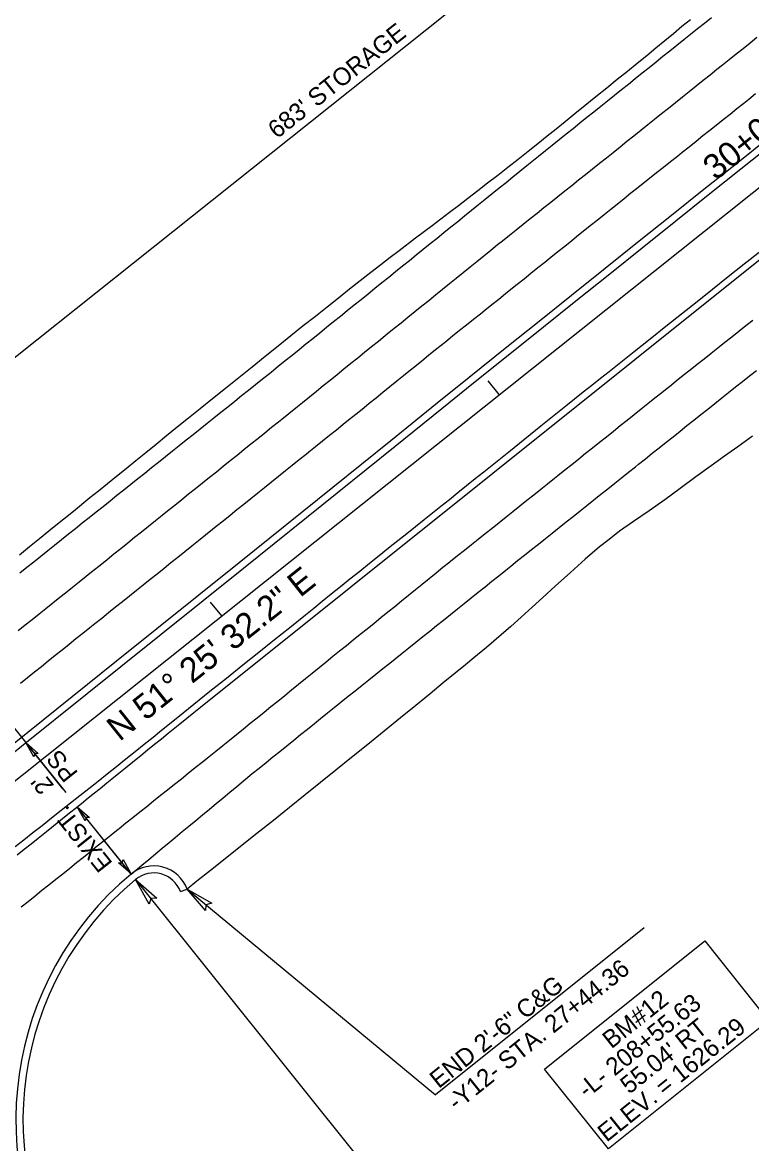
# Model space of a CAD drawing. Extents: x 472216 to 481979, y 489069 to 507339.
# Drawn here: x 473751.6 to 473957, y 506201.2 to 506517.1 of the extents above; entities that cross this region are included whole.
import ezdxf

# ---------------------------------------------------------------- set-up
doc = ezdxf.new("R2010")
doc.units = 0
for name, color, linetype in [('Exist Horizontal Alignment Point', 7, 'Continuous'), ('Prop Drainage Structure Outlet Berm Ditch 850 10 CELL', 7, 'Continuous'), ('Prop Drainage Structure Pipe CSP 15in', 7, 'Continuous'), ('Prop Drainage Structure Pipe RCP 24in Class III Label', 7, 'Continuous'), ('Prop Erosion Embankment Toe Protection CELL', 7, 'Continuous'), ('Prop Erosion Embankment Toe Protection Label', 7, 'Continuous'), ('Prop Grid Mask', 7, 'Continuous'), ('Sheet Block Revision CELL', 7, 'Continuous'), ('Sheet North Arrow Point CELL', 7, 'Continuous'), ('Sheet PE Seal Cell', 7, 'Continuous'), ('Sheet Plan And Profile CELL', 7, 'Continuous'), ('Sheet Profile Grid Major CELL', 7, 'Continuous')]:
    doc.layers.add(name, color=color, linetype=linetype)

msp = doc.modelspace()

# ---------------------------------------------------------------- linework, layer by layer
at = {"layer": 'Exist Horizontal Alignment Point'}
msp.add_lwpolyline([(473898.73, 506222.19), (473943.81, 506258.27), (473961.81, 506235.77), (473916.74, 506199.7)], close=True, dxfattribs=at)
at = {"layer": 'Prop Drainage Structure Outlet Berm Ditch 850 10 CELL'}
for points in [[(473754.8, 506310.15), (473752.59, 506314.15), (473756.04, 506311.11), (473755.06, 506311.06)], [(473769.26, 506292.1), (473767.06, 506296.1), (473770.51, 506293.07), (473769.53, 506293.02)], [(473779.94, 506281.25), (473782.14, 506277.25), (473778.69, 506280.28), (473779.68, 506280.33)], [(473787.34, 506268.6), (473783.48, 506275.58), (473789.51, 506270.29), (473787.79, 506270.2)], [(473803.18, 506266.82), (473797.99, 506272.87), (473804.97, 506268.91), (473803.3, 506268.47)]]:
    msp.add_lwpolyline(points, close=True, dxfattribs=at)
at = {"layer": 'Prop Drainage Structure Pipe RCP 24in Class III Label'}
msp.add_line((473804.09, 506326.04), (474024.32, 506502.31), dxfattribs=at)
for points in [[(474009.26, 506521.83), (473992, 506508.53), (473990.3, 506507.18), (473981.12, 506499.85), (473971.51, 506492.2), (473962.33, 506484.88), (473952.75, 506477.25), (473943.6, 506469.95), (473934.44, 506462.65), (473924.91, 506455.03), (473915.79, 506447.72), (473906.27, 506440.08), (473897.18, 506432.8), (473888.11, 506425.54), (473877.44, 506416.99), (473868.47, 506409.76), (473855.37, 506399.15), (473839.04, 506386.02), (473812.65, 506364.8), (473778.08, 506337.11), (473740.52, 506306.99), (473705.74, 506279.1), (473689.48, 506266.16)], [(473945.7, 506518.37), (473943.75, 506516.8), (473941.8, 506515.24), (473939.86, 506513.68), (473937.91, 506512.11), (473935.96, 506510.55), (473934.01, 506508.99), (473932.06, 506507.42), (473930.11, 506505.86), (473928.16, 506504.3), (473926.21, 506502.73), (473924.27, 506501.17), (473922.32, 506499.61), (473920.37, 506498.04), (473918.42, 506496.48), (473916.47, 506494.92), (473914.52, 506493.35), (473912.57, 506491.79), (473910.62, 506490.23), (473908.68, 506488.66), (473906.73, 506487.1), (473904.78, 506485.54), (473902.83, 506483.97), (473900.88, 506482.41), (473898.93, 506480.85), (473896.98, 506479.28), (473895.61, 506478.18), (473893.67, 506476.61), (473891.72, 506475.04), (473889.78, 506473.47), (473887.84, 506471.9), (473885.89, 506470.33), (473883.95, 506468.76), (473882, 506467.19), (473880.06, 506465.63), (473878.12, 506464.06), (473876.17, 506462.49), (473874.23, 506460.92), (473872.29, 506459.35), (473870.34, 506457.78), (473868.4, 506456.21), (473866.45, 506454.64), (473864.51, 506453.07), (473862.57, 506451.5), (473860.62, 506449.93), (473858.68, 506448.36), (473856.74, 506446.79), (473854.79, 506445.22), (473852.85, 506443.65), (473850.9, 506442.08), (473848.96, 506440.51), (473847.02, 506438.94), (473845.07, 506437.37), (473843.13, 506435.8), (473841.19, 506434.23), (473839.24, 506432.66), (473837.3, 506431.09), (473835.35, 506429.53), (473833.41, 506427.96), (473831.47, 506426.39), (473829.52, 506424.82), (473827.58, 506423.25), (473825.64, 506421.68), (473823.69, 506420.11), (473821.75, 506418.54), (473821.17, 506418.07), (473819.21, 506416.51), (473817.26, 506414.95), (473815.31, 506413.39), (473813.36, 506411.83), (473811.41, 506410.27), (473809.46, 506408.71), (473807.5, 506407.15), (473805.55, 506405.59), (473803.6, 506404.03), (473801.65, 506402.47), (473799.7, 506400.91), (473797.75, 506399.35), (473795.79, 506397.79), (473793.84, 506396.23), (473791.89, 506394.67), (473789.94, 506393.11), (473787.99, 506391.55), (473786.04, 506389.99), (473784.08, 506388.43), (473782.13, 506386.87), (473780.18, 506385.31), (473778.23, 506383.75), (473776.28, 506382.19), (473774.33, 506380.63), (473772.37, 506379.07), (473770.42, 506377.51), (473768.47, 506375.96), (473766.52, 506374.4), (473764.57, 506372.84), (473762.62, 506371.28), (473760.66, 506369.72), (473758.71, 506368.16), (473756.76, 506366.6), (473754.81, 506365.04), (473752.86, 506363.48), (473750.91, 506361.92)], [(473782.2, 506277.12), (473783.33, 506278.06), (473785.25, 506279.66), (473787.17, 506281.25), (473789.09, 506282.85), (473791.01, 506284.45), (473792.94, 506286.05), (473794.65, 506287.47), (473796.57, 506289.07), (473798.5, 506290.66), (473800.42, 506292.25), (473802.35, 506293.85), (473804.27, 506295.44), (473806.2, 506297.03), (473808.12, 506298.63), (473810.04, 506300.22), (473811.97, 506301.81), (473813.89, 506303.41), (473814.42, 506303.85), (473816.37, 506305.42), (473818.31, 506306.99), (473820.25, 506308.56), (473822.19, 506310.13), (473824.14, 506311.7), (473826.08, 506313.28), (473828.02, 506314.85), (473829.96, 506316.42), (473831.91, 506317.99), (473833.85, 506319.56), (473835.57, 506320.95), (473837.52, 506322.52), (473839.47, 506324.08), (473841.42, 506325.64), (473843.37, 506327.2), (473845.33, 506328.76), (473847.28, 506330.32), (473849.23, 506331.88), (473851.18, 506333.44), (473853.13, 506335), (473855.08, 506336.56), (473856.59, 506337.77), (473858.54, 506339.33), (473860.49, 506340.89), (473862.44, 506342.45), (473864.39, 506344.01), (473866.34, 506345.58), (473868.29, 506347.14), (473870.24, 506348.7), (473872.19, 506350.26), (473874.14, 506351.82), (473876.09, 506353.38), (473878.04, 506354.95), (473879.99, 506356.51), (473881.94, 506358.07), (473883.89, 506359.63), (473885.84, 506361.19), (473887.79, 506362.76), (473889.16, 506363.86), (473891.11, 506365.42), (473893.07, 506366.97), (473895.02, 506368.53), (473896.97, 506370.09), (473898.93, 506371.65), (473900.88, 506373.21), (473902.83, 506374.76), (473904.79, 506376.32), (473906.74, 506377.88), (473908.69, 506379.44), (473910.65, 506381), (473912.6, 506382.55), (473914.55, 506384.11), (473916.51, 506385.67), (473918.46, 506387.23), (473920.41, 506388.79), (473922.37, 506390.35), (473924.32, 506391.9), (473925.15, 506392.57), (473927.11, 506394.12), (473929.06, 506395.68), (473931.01, 506397.24), (473932.97, 506398.8), (473934.92, 506400.35), (473936.88, 506401.91), (473938.83, 506403.47), (473940.78, 506405.02), (473942.74, 506406.58), (473944.69, 506408.14), (473946.65, 506409.7), (473948.6, 506411.25), (473950.55, 506412.81), (473952.51, 506414.37), (473954.46, 506415.92), (473956.41, 506417.48), (473958.37, 506419.04)], [(473750.16, 506282.57), (473752.12, 506284.12), (473754.07, 506285.68), (473756.02, 506287.24), (473756.46, 506287.59), (473758.41, 506289.15), (473760.36, 506290.71), (473762.31, 506292.28), (473762.93, 506292.78), (473764.88, 506294.34), (473766.82, 506295.91), (473768.77, 506297.48), (473769.57, 506298.13), (473771.52, 506299.7), (473773.46, 506301.27), (473775.41, 506302.84), (473776.78, 506303.95), (473778.72, 506305.52), (473780.67, 506307.09), (473782.61, 506308.66), (473784.55, 506310.23), (473784.93, 506310.54), (473786.88, 506312.11), (473788.82, 506313.69), (473790.76, 506315.26), (473792.7, 506316.83), (473794.04, 506317.91), (473795.98, 506319.48), (473797.92, 506321.05), (473799.86, 506322.62), (473801.81, 506324.19), (473803.75, 506325.76), (473804.09, 506326.04)]]:
    msp.add_lwpolyline(points, dxfattribs=at)
for centre, radius, start, end in [((473839.76, 506207.93), 90, 129.7563, 213.9898), ((473788.6, 506269.43), 10, 20.0975, 129.7563)]:
    msp.add_arc(centre, radius, start, end, dxfattribs=at)
at = {"layer": 'Prop Erosion Embankment Toe Protection CELL'}
for points in [[(474010.48, 506520.25), (473993.23, 506506.96), (473991.54, 506505.62), (473982.36, 506498.29), (473972.76, 506490.64), (473963.58, 506483.31), (473954, 506475.69), (473944.84, 506468.38), (473935.69, 506461.09), (473926.16, 506453.46), (473917.05, 506446.16), (473907.52, 506438.52), (473898.43, 506431.24), (473889.36, 506423.98), (473878.69, 506415.43), (473869.73, 506408.21), (473856.63, 506397.6), (473840.3, 506384.46), (473813.9, 506363.24), (473779.33, 506335.55), (473741.77, 506305.43), (473706.99, 506277.53), (473690.73, 506264.59)], [(473750.73, 506367.09), (473753.63, 506369.43), (473756.4, 506371.68), (473759.01, 506373.79), (473761.45, 506375.77), (473765.95, 506379.41), (473770.59, 506383.17), (473773.02, 506385.13), (473775.52, 506387.15), (473778.11, 506389.24), (473780.79, 506391.41), (473783.55, 506393.64), (473786.38, 506395.93), (473789.27, 506398.27), (473792.22, 506400.66), (473795.24, 506403.1), (473798.37, 506405.64), (473801.68, 506408.31), (473805.17, 506411.11), (473808.85, 506414.06), (473812.59, 506417.06), (473816.31, 506420.04), (473819.99, 506423), (473823.65, 506425.94), (473827.24, 506428.83), (473830.73, 506431.63), (473834.13, 506434.34), (473837.42, 506436.97), (473840.63, 506439.51), (473843.75, 506441.97), (473846.79, 506444.36), (473849.74, 506446.66), (473852.58, 506448.86), (473855.24, 506450.91), (473857.74, 506452.83), (473862.35, 506456.33), (473867.03, 506459.87), (473869.44, 506461.69), (473871.92, 506463.56), (473874.48, 506465.52), (473877.13, 506467.56), (473879.87, 506469.67), (473882.67, 506471.85), (473885.49, 506474.05), (473888.34, 506476.28), (473891.22, 506478.55), (473894.06, 506480.79), (473896.8, 506482.97), (473899.44, 506485.08), (473901.97, 506487.12), (473904.53, 506489.18), (473907.25, 506491.38), (473910.13, 506493.71), (473913.17, 506496.17), (473916.24, 506498.65), (473919.2, 506501.05), (473922.06, 506503.37), (473924.81, 506505.61), (473927.47, 506507.78), (473930.06, 506509.9), (473932.57, 506511.96), (473935.01, 506513.98), (473937.4, 506515.96), (473939.77, 506517.92)], [(473749.58, 506284.89), (473752.01, 506286.81), (473754.53, 506288.79), (473757.13, 506290.84), (473759.81, 506292.95), (473762.52, 506295.08), (473765.18, 506297.17), (473767.79, 506299.23), (473770.35, 506301.26), (473772.9, 506303.29), (473775.48, 506305.35), (473778.1, 506307.44), (473780.76, 506309.58), (473783.39, 506311.69), (473785.93, 506313.74), (473788.4, 506315.72), (473790.78, 506317.62), (473795.4, 506321.34), (473799.92, 506324.97), (473804.44, 506328.61), (473809.06, 506332.33), (473813.69, 506336.04), (473818.21, 506339.65), (473822.62, 506343.18), (473826.92, 506346.63), (473831.34, 506350.18), (473833.67, 506352.06), (473836.09, 506354.02), (473838.59, 506356.04), (473841.18, 506358.12), (473843.85, 506360.28), (473846.61, 506362.49), (473849.38, 506364.72), (473852.09, 506366.89), (473854.74, 506369.01), (473857.33, 506371.07), (473859.87, 506373.09), (473862.35, 506375.07), (473864.77, 506377), (473867.14, 506378.89), (473869.5, 506380.77), (473871.88, 506382.68), (473874.29, 506384.61), (473876.72, 506386.57), (473879.16, 506388.53), (473881.56, 506390.46), (473883.94, 506392.37), (473888.61, 506396.12), (473893.17, 506399.78), (473897.66, 506403.4), (473902.33, 506407.14), (473904.74, 506409.06), (473907.18, 506411), (473909.61, 506412.94), (473912.04, 506414.87), (473914.46, 506416.8), (473916.87, 506418.71), (473919.24, 506420.6), (473923.9, 506424.31), (473928.45, 506427.93), (473932.89, 506431.48), (473937.27, 506434.97), (473941.65, 506438.45), (473946.03, 506441.93), (473950.4, 506445.43), (473954.89, 506449.01), (473959.59, 506452.73)], [(473957.3, 506400.49), (473953.15, 506397.48), (473949.44, 506394.84), (473945.68, 506392.15), (473941.36, 506389.01), (473936.87, 506385.71), (473932.58, 506382.58), (473928.18, 506379.42), (473923.72, 506376.45), (473919.82, 506373.7), (473916.87, 506371.42), (473914.19, 506369.29), (473910.13, 506365.84), (473905.98, 506362.13), (473901.65, 506358.2), (473898.24, 506355.07), (473895.24, 506352.31), (473892.14, 506349.51), (473889.16, 506346.85), (473886.52, 506344.53), (473882.32, 506340.96), (473878.79, 506338.05), (473876.39, 506336.08), (473873.52, 506333.72), (473870.16, 506330.96), (473866.43, 506327.89), (473862.42, 506324.61), (473858.12, 506321.12), (473853.55, 506317.42), (473848.9, 506313.65), (473844.35, 506309.98), (473839.92, 506306.39), (473835.6, 506302.9), (473831.28, 506299.41), (473826.84, 506295.85), (473822.29, 506292.22), (473817.62, 506288.51), (473813.02, 506284.86), (473808.68, 506281.41), (473804.6, 506278.16), (473800.77, 506275.1), (473797.99, 506272.87)]]:
    msp.add_lwpolyline(points, dxfattribs=at)
at = {"layer": 'Prop Erosion Embankment Toe Protection Label'}
for points in [[(473958.55, 506512.77), (473956.59, 506511.21), (473954.64, 506509.65), (473952.69, 506508.1), (473950.74, 506506.54), (473948.79, 506504.98), (473947.28, 506503.77), (473945.33, 506502.21), (473943.38, 506500.65), (473941.43, 506499.09), (473939.48, 506497.53), (473937.53, 506495.97), (473935.58, 506494.41), (473933.62, 506492.85), (473931.67, 506491.29), (473929.72, 506489.73), (473927.77, 506488.16), (473925.82, 506486.6), (473923.87, 506485.04), (473921.92, 506483.48), (473919.97, 506481.92), (473918.02, 506480.36), (473916.11, 506478.83), (473914.16, 506477.27), (473912.21, 506475.71), (473910.25, 506474.15), (473908.3, 506472.6), (473906.35, 506471.04), (473904.4, 506469.48), (473902.45, 506467.92), (473900.49, 506466.36), (473898.54, 506464.8), (473896.59, 506463.24), (473894.64, 506461.68), (473892.69, 506460.12), (473890.73, 506458.56), (473888.78, 506457), (473886.83, 506455.45), (473885.47, 506454.36), (473883.53, 506452.79), (473881.59, 506451.22), (473879.65, 506449.65), (473877.7, 506448.08), (473875.76, 506446.51), (473873.82, 506444.94), (473871.88, 506443.37), (473869.93, 506441.8), (473867.99, 506440.23), (473866.05, 506438.66), (473864.1, 506437.08), (473862.16, 506435.51), (473860.22, 506433.94), (473858.28, 506432.37), (473856.33, 506430.8), (473854.39, 506429.23), (473853.84, 506428.78), (473851.9, 506427.21), (473849.96, 506425.64), (473848.01, 506424.07), (473846.07, 506422.5), (473844.13, 506420.93), (473842.19, 506419.36), (473840.24, 506417.79), (473838.3, 506416.21), (473836.36, 506414.64), (473834.42, 506413.07), (473832.47, 506411.5), (473830.53, 506409.93), (473828.59, 506408.36), (473826.65, 506406.79), (473824.7, 506405.22), (473823.76, 506404.45), (473821.81, 506402.89), (473819.87, 506401.33), (473817.92, 506399.76), (473815.97, 506398.2), (473814.02, 506396.63), (473812.07, 506395.07), (473810.12, 506393.51), (473808.18, 506391.94), (473806.23, 506390.38), (473804.28, 506388.81), (473802.33, 506387.25), (473800.38, 506385.69), (473798.43, 506384.12), (473796.49, 506382.56), (473794.54, 506381), (473792.96, 506379.73), (473791.01, 506378.16), (473789.06, 506376.6), (473787.11, 506375.04), (473785.17, 506373.47), (473783.22, 506371.91), (473781.27, 506370.34), (473779.32, 506368.78), (473777.37, 506367.22), (473775.43, 506365.65), (473773.48, 506364.09), (473771.53, 506362.52), (473769.58, 506360.96), (473767.63, 506359.4), (473765.68, 506357.83), (473763.74, 506356.27), (473762.15, 506355), (473760.2, 506353.45), (473758.24, 506351.89), (473756.28, 506350.34), (473754.32, 506348.79), (473752.37, 506347.24), (473750.41, 506345.69)], [(473958.17, 506496.91), (473956.22, 506495.35), (473954.86, 506494.26), (473952.9, 506492.71), (473950.95, 506491.15), (473948.99, 506489.6), (473947.04, 506488.04), (473945.27, 506486.64), (473943.32, 506485.08), (473941.37, 506483.52), (473939.41, 506481.96), (473937.46, 506480.41), (473936.11, 506479.33), (473934.16, 506477.77), (473932.21, 506476.22), (473930.25, 506474.66), (473928.3, 506473.1), (473926.95, 506472.03), (473925, 506470.47), (473923.05, 506468.91), (473921.1, 506467.34), (473919.15, 506465.78), (473917.41, 506464.39), (473915.46, 506462.83), (473913.51, 506461.27), (473911.56, 506459.71), (473909.61, 506458.14), (473908.29, 506457.08), (473906.34, 506455.52), (473904.39, 506453.96), (473902.44, 506452.39), (473900.49, 506450.83), (473898.76, 506449.44), (473896.81, 506447.88), (473894.86, 506446.32), (473892.91, 506444.76), (473890.96, 506443.2), (473889.68, 506442.17), (473887.73, 506440.61), (473885.78, 506439.04), (473883.82, 506437.48), (473881.87, 506435.92), (473880.61, 506434.9), (473878.66, 506433.34), (473876.71, 506431.78), (473874.76, 506430.22), (473872.81, 506428.66), (473870.86, 506427.1), (473869.92, 506426.35), (473867.98, 506424.78), (473866.03, 506423.21), (473864.09, 506421.64), (473862.14, 506420.07), (473860.93, 506419.1), (473858.98, 506417.52), (473857.04, 506415.95), (473855.1, 506414.38), (473853.16, 506412.8), (473851.22, 506411.23), (473849.28, 506409.66), (473847.84, 506408.49), (473845.89, 506406.92), (473843.94, 506405.36), (473842, 506403.79), (473840.05, 506402.23), (473838.1, 506400.66), (473836.16, 506399.1), (473834.21, 506397.53), (473832.26, 506395.96), (473831.52, 506395.37), (473829.58, 506393.81), (473827.63, 506392.24), (473825.68, 506390.68), (473823.73, 506389.11), (473821.79, 506387.54), (473819.84, 506385.98), (473817.89, 506384.41), (473815.95, 506382.85), (473814, 506381.28), (473812.05, 506379.72), (473810.1, 506378.15), (473808.16, 506376.59), (473806.21, 506375.02), (473805.14, 506374.16), (473803.19, 506372.6), (473801.24, 506371.04), (473799.29, 506369.47), (473797.34, 506367.91), (473795.39, 506366.35), (473793.44, 506364.79), (473791.49, 506363.23), (473789.54, 506361.66), (473787.59, 506360.1), (473785.64, 506358.54), (473783.69, 506356.98), (473781.74, 506355.42), (473779.79, 506353.85), (473777.84, 506352.29), (473775.89, 506350.73), (473773.94, 506349.17), (473771.99, 506347.6), (473770.58, 506346.47), (473768.63, 506344.91), (473766.68, 506343.35), (473764.73, 506341.78), (473762.78, 506340.22), (473760.83, 506338.66), (473758.88, 506337.1), (473756.94, 506335.53), (473754.99, 506333.97), (473753.04, 506332.41), (473751.09, 506330.85)], [(473751.26, 506267.85), (473753.21, 506269.42), (473755.16, 506270.98), (473757.11, 506272.54), (473759.06, 506274.11), (473761.01, 506275.67), (473762.96, 506277.23), (473764.91, 506278.8), (473766.86, 506280.36), (473768.81, 506281.92), (473770.75, 506283.49), (473772.7, 506285.05), (473774.65, 506286.61), (473776.6, 506288.17), (473778.55, 506289.74), (473778.82, 506289.95), (473780.77, 506291.51), (473782.72, 506293.07), (473784.67, 506294.63), (473786.62, 506296.19), (473788.57, 506297.75), (473790.52, 506299.31), (473792.47, 506300.87), (473794.43, 506302.43), (473796.38, 506303.99), (473798.33, 506305.55), (473800.28, 506307.11), (473802.23, 506308.67), (473804.18, 506310.23), (473806.13, 506311.79), (473808.08, 506313.36), (473809.98, 506314.87), (473811.92, 506316.44), (473813.86, 506318.02), (473815.8, 506319.59), (473817.74, 506321.16), (473819.68, 506322.74), (473821.62, 506324.31), (473823.56, 506325.88), (473825.5, 506327.46), (473827.44, 506329.03), (473829.39, 506330.6), (473831.33, 506332.18), (473833.27, 506333.75), (473835.21, 506335.32), (473837.15, 506336.9), (473839.09, 506338.47), (473840.94, 506339.97), (473842.88, 506341.54), (473844.82, 506343.11), (473846.77, 506344.68), (473848.71, 506346.25), (473850.65, 506347.82), (473852.59, 506349.4), (473854.54, 506350.97), (473856.48, 506352.54), (473858.42, 506354.11), (473860.36, 506355.68), (473862.31, 506357.25), (473864.25, 506358.82), (473866.19, 506360.39), (473868.14, 506361.96), (473870.08, 506363.54), (473872.02, 506365.11), (473872.22, 506365.27), (473874.18, 506366.83), (473876.13, 506368.39), (473878.08, 506369.95), (473880.03, 506371.51), (473881.99, 506373.07), (473883.94, 506374.62), (473885.89, 506376.18), (473887.84, 506377.74), (473889.8, 506379.3), (473891.75, 506380.86), (473893.7, 506382.42), (473895.65, 506383.98), (473897.61, 506385.54), (473899.56, 506387.09), (473901.51, 506388.65), (473902.47, 506389.42), (473904.42, 506390.98), (473906.37, 506392.54), (473908.33, 506394.1), (473910.28, 506395.66), (473912.23, 506397.22), (473914.18, 506398.78), (473916.13, 506400.35), (473918.08, 506401.91), (473920.03, 506403.47), (473921.98, 506405.03), (473923.93, 506406.59), (473925.88, 506408.15), (473927.84, 506409.71), (473929.79, 506411.27), (473931.74, 506412.83), (473933.69, 506414.39), (473933.86, 506414.53), (473935.82, 506416.09), (473937.78, 506417.64), (473939.73, 506419.2), (473941.69, 506420.75), (473943.65, 506422.3), (473945.6, 506423.86), (473947.56, 506425.41), (473949.51, 506426.97), (473951.47, 506428.52), (473953.43, 506430.08), (473955.38, 506431.63), (473957.34, 506433.18)]]:
    msp.add_lwpolyline(points, dxfattribs=at)
at = {"layer": 'Prop Grid Mask'}
msp.add_line((473796.11, 506272.18), (473797.99, 506272.87), dxfattribs=at)
for centre, radius, start, end in [((473788.6, 506269.43), 8, 20.0975, 129.7565), ((473839.76, 506207.93), 88, 129.7563, 213.9898)]:
    msp.add_arc(centre, radius, start, end, dxfattribs=at)
at = {"layer": 'Sheet Block Revision CELL'}
for p, q in [((473636.98, 506333.01), (474023.96, 506641.65)), ((473763.88, 506300.07), (473728.7, 506344.03)), ((473763, 506301.15), (473752.66, 506314.06)), ((473782.23, 506277.14), (473767.06, 506296.1)), ((473782.14, 506277.25), (473767.06, 506296.1)), ((473783.48, 506275.58), (473865.96, 506172.53)), ((473797.99, 506272.87), (473868.02, 506214.96)), ((473926.79, 506262), (473868.02, 506214.96))]:
    msp.add_line(p, q, dxfattribs=at)
at = {"layer": 'Sheet North Arrow Point CELL'}
msp.add_line((473181.18, 505850.11), (474073.29, 506561.61), dxfattribs=at)
at = {"layer": 'Sheet PE Seal Cell'}
for p, q in [((473885.93, 506412.19), (473882.81, 506416.1)), ((473807.75, 506349.83), (473804.63, 506353.74))]:
    msp.add_line(p, q, dxfattribs=at)

# ---------------------------------------------------------------- texts
at = {"layer": 'Prop Drainage Structure Pipe CSP 15in'}
for s, rotation, p in [("683' STORAGE", 38.474, (473823.32, 506484.11)), ('PS', 128.6712, (473767.48, 506305.61)), ("2' ", 128.6712, (473760.69, 506302.09)), ('EXIST.', 128.5744, (473777.2, 506280.19)), ('-Y12- STA. 27+44.36', 38.6712, (473873.91, 506210.24)), ('END 2\'-6" C&G', 38.6712, (473868.88, 506216.53)), ('-L- 208+55.63', 38.6712, (473910.6, 506213.77)), ('BM#12', 38.6712, (473917.54, 506227.72)), ('ELEV. = 1626.29', 38.6712, (473916.19, 506201.45)), ("55.04' RT", 38.6712, (473922.56, 506214.94))]:
    msp.add_text(s, height=5, rotation=rotation, dxfattribs=at).set_placement(p)
at = {"layer": 'Sheet Plan And Profile CELL'}
msp.add_text('N 51%%d 25\' 32.2" E', height=7, rotation=38.5744, dxfattribs=at).set_placement((473778.97, 506314.3))
at = {"layer": 'Sheet Profile Grid Major CELL'}
msp.add_text('30+00', height=7, rotation=38.5744, dxfattribs=at).set_placement((473946.91, 506472.33))

doc.saveas('drawing.dxf')
